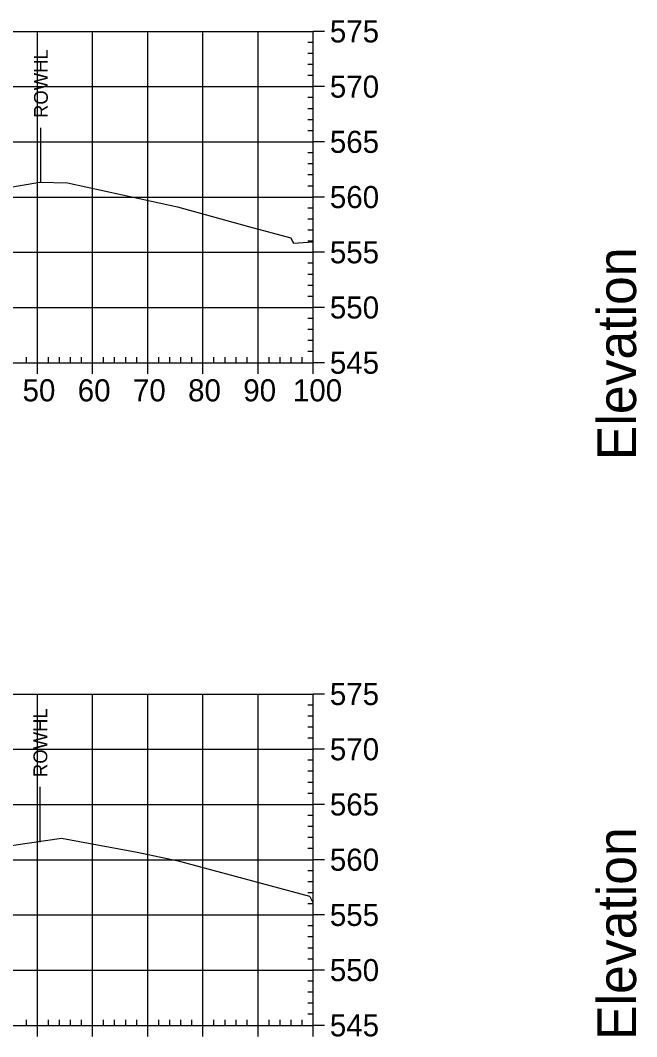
# Model space of a CAD drawing. Extents: x 708103 to 717568, y 374476 to 378707.
# Drawn here: x 710198.9 to 710310.6, y 376942.6 to 377126.6 of the extents above; entities that cross this region are included whole.
import ezdxf

# ---------------------------------------------------------------- set-up
doc = ezdxf.new("R2010")
doc.units = 0
for name, color, linetype in [('57', 7, 'Continuous'), ('60', 7, 'Continuous'), ('Existing', 7, 'Continuous'), ('XS_Right_of_Way', 7, 'Continuous')]:
    doc.layers.add(name, color=color, linetype=linetype)

msp = doc.modelspace()

# ---------------------------------------------------------------- linework, layer by layer
at = {"layer": '57'}
for p, q in [((710051.98, 377124.63), (710251.98, 377124.63)), ((710201.98, 377064.63), (710201.98, 377124.63)), ((710211.98, 377064.63), (710211.98, 377124.63)), ((710221.98, 377064.63), (710221.98, 377124.63)), ((710231.98, 377064.63), (710231.98, 377124.63)), ((710241.98, 377064.63), (710241.98, 377124.63)), ((710251.98, 377064.63), (710251.98, 377124.63)), ((710251.98, 377064.63), (710251.98, 377124.63)), ((710253.98, 377124.63), (710251.98, 377124.63)), ((710251.98, 377122.63), (710250.98, 377122.63)), ((710251.98, 377120.63), (710250.98, 377120.63)), ((710251.98, 377118.63), (710250.98, 377118.63)), ((710251.98, 377116.63), (710250.98, 377116.63)), ((710051.98, 377114.63), (710251.98, 377114.63)), ((710253.98, 377114.63), (710251.98, 377114.63)), ((710251.98, 377112.63), (710250.98, 377112.63)), ((710251.98, 377110.63), (710250.98, 377110.63)), ((710251.98, 377108.63), (710250.98, 377108.63)), ((710251.98, 377106.63), (710250.98, 377106.63)), ((710051.98, 377104.63), (710251.98, 377104.63)), ((710253.98, 377104.63), (710251.98, 377104.63)), ((710251.98, 377102.63), (710250.98, 377102.63)), ((710251.98, 377100.63), (710250.98, 377100.63)), ((710251.98, 377098.63), (710250.98, 377098.63)), ((710251.98, 377096.63), (710250.98, 377096.63)), ((710051.98, 377094.63), (710251.98, 377094.63)), ((710253.98, 377094.63), (710251.98, 377094.63)), ((710251.98, 377092.63), (710250.98, 377092.63)), ((710251.98, 377090.63), (710250.98, 377090.63)), ((710251.98, 377088.63), (710250.98, 377088.63)), ((710251.98, 377086.63), (710250.98, 377086.63)), ((710051.98, 377084.63), (710251.98, 377084.63)), ((710253.98, 377084.63), (710251.98, 377084.63)), ((710251.98, 377082.63), (710250.98, 377082.63)), ((710251.98, 377080.63), (710250.98, 377080.63)), ((710251.98, 377078.63), (710250.98, 377078.63)), ((710251.98, 377076.63), (710250.98, 377076.63)), ((710051.98, 377074.63), (710251.98, 377074.63)), ((710253.98, 377074.63), (710251.98, 377074.63)), ((710251.98, 377072.63), (710250.98, 377072.63)), ((710251.98, 377070.63), (710250.98, 377070.63)), ((710251.98, 377068.63), (710250.98, 377068.63)), ((710251.98, 377066.63), (710250.98, 377066.63)), ((710051.98, 377064.63), (710251.98, 377064.63)), ((710051.98, 377064.63), (710251.98, 377064.63)), ((710199.98, 377064.63), (710199.98, 377065.63)), ((710201.98, 377062.63), (710201.98, 377064.63)), ((710203.98, 377064.63), (710203.98, 377065.63)), ((710205.98, 377064.63), (710205.98, 377065.63)), ((710207.98, 377064.63), (710207.98, 377065.63)), ((710209.98, 377064.63), (710209.98, 377065.63)), ((710211.98, 377062.63), (710211.98, 377064.63)), ((710213.98, 377064.63), (710213.98, 377065.63)), ((710215.98, 377064.63), (710215.98, 377065.63)), ((710217.98, 377064.63), (710217.98, 377065.63)), ((710219.98, 377064.63), (710219.98, 377065.63)), ((710221.98, 377062.63), (710221.98, 377064.63)), ((710223.98, 377064.63), (710223.98, 377065.63)), ((710225.98, 377064.63), (710225.98, 377065.63)), ((710227.98, 377064.63), (710227.98, 377065.63)), ((710229.98, 377064.63), (710229.98, 377065.63)), ((710231.98, 377062.63), (710231.98, 377064.63)), ((710233.98, 377064.63), (710233.98, 377065.63)), ((710235.98, 377064.63), (710235.98, 377065.63)), ((710237.98, 377064.63), (710237.98, 377065.63)), ((710239.98, 377064.63), (710239.98, 377065.63)), ((710241.98, 377062.63), (710241.98, 377064.63)), ((710243.98, 377064.63), (710243.98, 377065.63)), ((710245.98, 377064.63), (710245.98, 377065.63)), ((710247.98, 377064.63), (710247.98, 377065.63)), ((710249.98, 377064.63), (710249.98, 377065.63)), ((710251.98, 377062.63), (710251.98, 377064.63)), ((710253.98, 377064.63), (710251.98, 377064.63)), ((710051.98, 377004.63), (710251.98, 377004.63)), ((710201.98, 376944.63), (710201.98, 377004.63)), ((710211.98, 376944.63), (710211.98, 377004.63)), ((710221.98, 376944.63), (710221.98, 377004.63)), ((710231.98, 376944.63), (710231.98, 377004.63)), ((710241.98, 376944.63), (710241.98, 377004.63)), ((710251.98, 376944.63), (710251.98, 377004.63)), ((710251.98, 376944.63), (710251.98, 377004.63)), ((710253.98, 377004.63), (710251.98, 377004.63)), ((710251.98, 377002.63), (710250.98, 377002.63)), ((710251.98, 377000.63), (710250.98, 377000.63)), ((710251.98, 376998.63), (710250.98, 376998.63)), ((710251.98, 376996.63), (710250.98, 376996.63)), ((710051.98, 376994.63), (710251.98, 376994.63)), ((710253.98, 376994.63), (710251.98, 376994.63)), ((710251.98, 376992.63), (710250.98, 376992.63)), ((710251.98, 376990.63), (710250.98, 376990.63)), ((710251.98, 376988.63), (710250.98, 376988.63)), ((710251.98, 376986.63), (710250.98, 376986.63)), ((710051.98, 376984.63), (710251.98, 376984.63)), ((710253.98, 376984.63), (710251.98, 376984.63)), ((710251.98, 376982.63), (710250.98, 376982.63)), ((710251.98, 376980.63), (710250.98, 376980.63)), ((710251.98, 376978.63), (710250.98, 376978.63)), ((710251.98, 376976.63), (710250.98, 376976.63)), ((710051.98, 376974.63), (710251.98, 376974.63)), ((710253.98, 376974.63), (710251.98, 376974.63)), ((710251.98, 376972.63), (710250.98, 376972.63)), ((710251.98, 376970.63), (710250.98, 376970.63)), ((710251.98, 376968.63), (710250.98, 376968.63)), ((710251.98, 376966.63), (710250.98, 376966.63)), ((710051.98, 376964.63), (710251.98, 376964.63)), ((710253.98, 376964.63), (710251.98, 376964.63)), ((710251.98, 376962.63), (710250.98, 376962.63)), ((710251.98, 376960.63), (710250.98, 376960.63)), ((710251.98, 376958.63), (710250.98, 376958.63)), ((710251.98, 376956.63), (710250.98, 376956.63)), ((710051.98, 376954.63), (710251.98, 376954.63)), ((710253.98, 376954.63), (710251.98, 376954.63)), ((710251.98, 376952.63), (710250.98, 376952.63)), ((710251.98, 376950.63), (710250.98, 376950.63)), ((710251.98, 376948.63), (710250.98, 376948.63)), ((710251.98, 376946.63), (710250.98, 376946.63)), ((710051.98, 376944.63), (710251.98, 376944.63)), ((710051.98, 376944.63), (710251.98, 376944.63)), ((710199.98, 376944.63), (710199.98, 376945.63)), ((710201.98, 376942.63), (710201.98, 376944.63)), ((710203.98, 376944.63), (710203.98, 376945.63)), ((710205.98, 376944.63), (710205.98, 376945.63)), ((710207.98, 376944.63), (710207.98, 376945.63)), ((710209.98, 376944.63), (710209.98, 376945.63)), ((710211.98, 376942.63), (710211.98, 376944.63)), ((710213.98, 376944.63), (710213.98, 376945.63)), ((710215.98, 376944.63), (710215.98, 376945.63)), ((710217.98, 376944.63), (710217.98, 376945.63)), ((710219.98, 376944.63), (710219.98, 376945.63)), ((710221.98, 376942.63), (710221.98, 376944.63)), ((710223.98, 376944.63), (710223.98, 376945.63)), ((710225.98, 376944.63), (710225.98, 376945.63)), ((710227.98, 376944.63), (710227.98, 376945.63)), ((710229.98, 376944.63), (710229.98, 376945.63)), ((710231.98, 376942.63), (710231.98, 376944.63)), ((710233.98, 376944.63), (710233.98, 376945.63)), ((710235.98, 376944.63), (710235.98, 376945.63)), ((710237.98, 376944.63), (710237.98, 376945.63)), ((710239.98, 376944.63), (710239.98, 376945.63)), ((710241.98, 376942.63), (710241.98, 376944.63)), ((710243.98, 376944.63), (710243.98, 376945.63)), ((710245.98, 376944.63), (710245.98, 376945.63)), ((710247.98, 376944.63), (710247.98, 376945.63)), ((710249.98, 376944.63), (710249.98, 376945.63)), ((710251.98, 376942.63), (710251.98, 376944.63)), ((710253.98, 376944.63), (710251.98, 376944.63))]:
    msp.add_line(p, q, dxfattribs=at)
at = {"layer": 'Existing'}
for points in [[(710193.11, 377095.77), (710202.41, 377097.33), (710207.41, 377097.18), (710227.4, 377092.85), (710240.25, 377089.31), (710247.89, 377087.25), (710248.23, 377086.57), (710248.37, 377086.28), (710251.98, 377086.5)], [(710189.27, 376975.98), (710200.11, 376977.62), (710206.32, 376978.54), (710220.06, 376976), (710227.51, 376974.45), (710244.1, 376969.97), (710251.31, 376968.02), (710251.33, 376967.98), (710251.84, 376967), (710251.98, 376967.01)]]:
    msp.add_lwpolyline(points, dxfattribs=at)
at = {"layer": 'XS_Right_of_Way'}
for p, q in [((710202.55, 377107.19), (710202.55, 377097.19)), ((710202.45, 376987.83), (710202.45, 376977.83))]:
    msp.add_line(p, q, dxfattribs=at)

# ---------------------------------------------------------------- texts
at = {"layer": '57'}
for s, p in [('575', (710254.98, 377122.63)), ('570', (710254.98, 377112.63)), ('565', (710254.98, 377102.63)), ('560', (710254.98, 377092.63)), ('555', (710254.98, 377082.63)), ('550', (710254.98, 377072.63)), ('545', (710254.98, 377062.63)), ('50', (710199.29, 377057.63)), ('60', (710209.29, 377057.63)), ('70', (710219.29, 377057.63)), ('80', (710229.29, 377057.63)), ('90', (710239.29, 377057.63)), ('100', (710248.28, 377057.63)), ('575', (710254.98, 377002.63)), ('570', (710254.98, 376992.63)), ('565', (710254.98, 376982.63)), ('560', (710254.98, 376972.63)), ('555', (710254.98, 376962.63)), ('550', (710254.98, 376952.63)), ('545', (710254.98, 376942.63))]:
    msp.add_text(s, height=4, dxfattribs=at).set_placement(p)
at = {"layer": '60'}
for p in [(710310.48, 377046.99), (710310.48, 376941.99)]:
    msp.add_text('Elevation', height=7, rotation=90, dxfattribs=at).set_placement(p)
at = {"layer": 'XS_Right_of_Way'}
for p in [(710203.87, 377108.95), (710203.77, 376989.59)]:
    msp.add_text('ROWHL', height=2.5, rotation=90, dxfattribs=at).set_placement(p)

doc.saveas('drawing.dxf')
